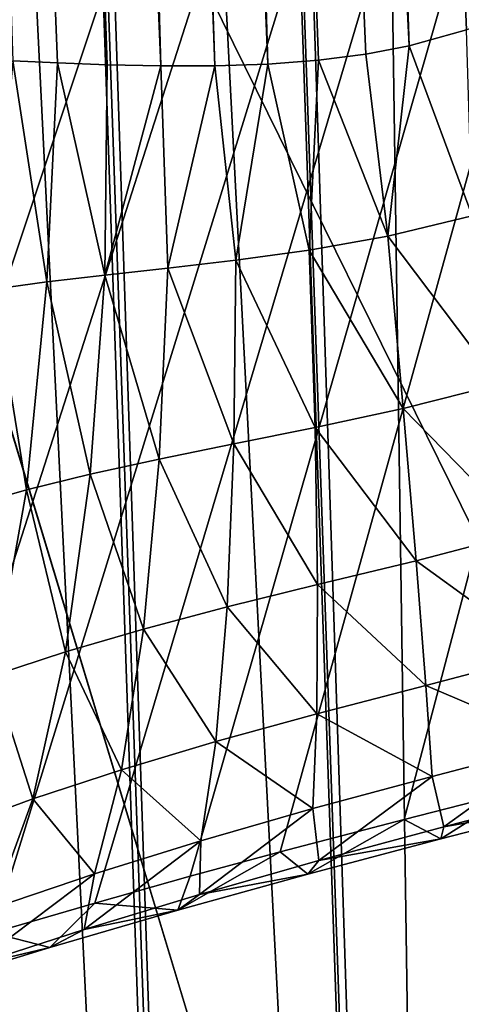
# Model space of a CAD drawing. Header units: millimetres. Extents: x -43.6 to 43.6, y -43.6 to 43.6.
# Tile 381 of 637: x -8.967 to -8.831, y 33.344 to 33.646. Entities that reach past the tile are written whole.
import ezdxf

# ---------------------------------------------------------------- set-up
doc = ezdxf.new("R2010")
doc.units = ezdxf.units.MM
doc.header["$LTSCALE"] = 52.148148
for name, color, linetype in [('150', 7, 'CONTINUOUS'), ('153', 7, 'CONTINUOUS'), ('162', 7, 'CONTINUOUS'), ('289', 7, 'CONTINUOUS'), ('380', 7, 'CONTINUOUS'), ('386', 7, 'CONTINUOUS')]:
    doc.layers.add(name, color=color, linetype=linetype)

msp = doc.modelspace()

# ---------------------------------------------------------------- linework, layer by layer
at = {"layer": '150', "linetype": 'Continuous'}
for points in [[(-8.17924, 35.94131, 23.93032), (-9.42874, 33.12963, 14.98488), (-10.46456, 35.34349, 23.93032), (-8.17924, 35.94131, 23.93032)], [(-9.42246, 33.14244, 15.02418), (-9.42874, 33.12963, 14.98488), (-8.17924, 35.94131, 23.93032), (-9.42246, 33.14244, 15.02418)], [(-9.41126, 33.1569, 15.06437), (-9.42246, 33.14244, 15.02418), (-8.17924, 35.94131, 23.93032), (-9.41126, 33.1569, 15.06437)], [(-9.39477, 33.17303, 15.10517), (-9.41126, 33.1569, 15.06437), (-8.17924, 35.94131, 23.93032), (-9.39477, 33.17303, 15.10517)], [(-9.38072, 33.18464, 15.13237), (-9.39477, 33.17303, 15.10517), (-8.17924, 35.94131, 23.93032), (-9.38072, 33.18464, 15.13237)], [(-9.36417, 33.19689, 15.15939), (-9.38072, 33.18464, 15.13237), (-8.17924, 35.94131, 23.93032), (-9.36417, 33.19689, 15.15939)], [(-9.34521, 33.20963, 15.18575), (-9.36417, 33.19689, 15.15939), (-8.17924, 35.94131, 23.93032), (-9.34521, 33.20963, 15.18575)], [(-9.32389, 33.22277, 15.21127), (-9.34521, 33.20963, 15.18575), (-8.17924, 35.94131, 23.93032), (-9.32389, 33.22277, 15.21127)], [(-9.30204, 33.23526, 15.23397), (-9.32389, 33.22277, 15.21127), (-8.17924, 35.94131, 23.93032), (-9.30204, 33.23526, 15.23397)], [(-9.30035, 33.2362, 15.23561), (-9.30204, 33.23526, 15.23397), (-8.17924, 35.94131, 23.93032), (-9.30035, 33.2362, 15.23561)], [(-9.27473, 33.24978, 15.25853), (-9.30035, 33.2362, 15.23561), (-8.17924, 35.94131, 23.93032), (-9.27473, 33.24978, 15.25853)], [(-9.24712, 33.26345, 15.27989), (-9.27473, 33.24978, 15.25853), (-8.17924, 35.94131, 23.93032), (-9.24712, 33.26345, 15.27989)], [(-9.21769, 33.27711, 15.29947), (-9.24712, 33.26345, 15.27989), (-8.17924, 35.94131, 23.93032), (-9.21769, 33.27711, 15.29947)], [(-9.18646, 33.29071, 15.31721), (-9.21769, 33.27711, 15.29947), (-8.17924, 35.94131, 23.93032), (-9.18646, 33.29071, 15.31721)], [(-9.15355, 33.30419, 15.33298), (-9.18646, 33.29071, 15.31721), (-8.17924, 35.94131, 23.93032), (-9.15355, 33.30419, 15.33298)], [(-9.1188, 33.31757, 15.34673), (-9.15355, 33.30419, 15.33298), (-8.17924, 35.94131, 23.93032), (-9.1188, 33.31757, 15.34673)], [(-9.08214, 33.33086, 15.35842), (-9.1188, 33.31757, 15.34673), (-8.17924, 35.94131, 23.93032), (-9.08214, 33.33086, 15.35842)], [(-9.0452, 33.34347, 15.36759), (-9.08214, 33.33086, 15.35842), (-8.17924, 35.94131, 23.93032), (-9.0452, 33.34347, 15.36759)], [(-9.00884, 33.3552, 15.37433), (-9.0452, 33.34347, 15.36759), (-8.17924, 35.94131, 23.93032), (-9.00884, 33.3552, 15.37433)], [(-8.97527, 33.36546, 15.37867), (-9.00884, 33.3552, 15.37433), (-8.17924, 35.94131, 23.93032), (-8.97527, 33.36546, 15.37867)], [(-8.94382, 33.37465, 15.38133), (-8.97527, 33.36546, 15.37867), (-8.17924, 35.94131, 23.93032), (-8.94382, 33.37465, 15.38133)], [(-8.91442, 33.38287, 15.38261), (-8.94382, 33.37465, 15.38133), (-8.17924, 35.94131, 23.93032), (-8.91442, 33.38287, 15.38261)], [(-8.88683, 33.39036, 15.38305), (-8.91442, 33.38287, 15.38261), (-8.17924, 35.94131, 23.93032), (-8.88683, 33.39036, 15.38305)], [(-8.84859, 33.40037, 15.38255), (-8.88683, 33.39036, 15.38305), (-8.17924, 35.94131, 23.93032), (-8.84859, 33.40037, 15.38255)], [(-8.81372, 33.40927, 15.3814), (-8.84859, 33.40037, 15.38255), (-8.17924, 35.94131, 23.93032), (-8.81372, 33.40927, 15.3814)]]:
    msp.add_3dface(points, dxfattribs=at)
at = {"layer": '153', "color": 2, "linetype": 'Continuous'}
for points in [[(-6.91836, 34.71758, 25.93032), (-9.17276, 34.19103, 25.93032), (-6.29734, 28.34869, 2.36968), (-6.91836, 34.71758, 25.93032)], [(-9.17276, 34.19103, 25.93032), (-11.38891, 33.51804, 25.93032), (-8.34962, 27.81336, 2.36968), (-9.17276, 34.19103, 25.93032)], [(-6.29734, 28.34869, 2.36968), (-9.17276, 34.19103, 25.93032), (-7.32823, 28.09979, 2.36968), (-6.29734, 28.34869, 2.36968)], [(-7.32823, 28.09979, 2.36968), (-9.17276, 34.19103, 25.93032), (-8.34962, 27.81336, 2.36968), (-7.32823, 28.09979, 2.36968)], [(-8.34962, 27.81336, 2.36968), (-11.38891, 33.51804, 25.93032), (-9.35983, 27.48989, 2.36968), (-8.34962, 27.81336, 2.36968)]]:
    msp.add_3dface(points, dxfattribs=at)
at = {"layer": '162', "linetype": 'Continuous'}
msp.add_3dface([(-7.70007, 34.46343, -4.5), (-8.76795, 32.31395, -4.5), (-8.87921, 35.5, -4.5), (-7.70007, 34.46343, -4.5)], dxfattribs=at)
at = {"layer": '289', "linetype": 'Continuous'}
for points in [[(-8.93683, 35.49799, -4.49326), (-8.83262, 32.31169, -4.49148), (-8.94388, 35.49774, -4.49148), (-8.93683, 35.49799, -4.49326)], [(-8.87921, 35.5, -4.5), (-8.83262, 32.31169, -4.49148), (-8.93683, 35.49799, -4.49326), (-8.87921, 35.5, -4.5)], [(-8.87921, 35.5, -4.5), (-8.76795, 32.31395, -4.5), (-8.83262, 32.31169, -4.49148), (-8.87921, 35.5, -4.5)], [(-9.00414, 35.49564, -4.46651), (-8.89544, 32.3095, -4.465), (-9.05287, 35.49394, -4.42974), (-9.00414, 35.49564, -4.46651)], [(-8.99913, 35.49581, -4.46932), (-8.89288, 32.30959, -4.46651), (-9.00414, 35.49564, -4.46651), (-8.99913, 35.49581, -4.46932)], [(-8.89288, 32.30959, -4.46651), (-8.89544, 32.3095, -4.465), (-9.00414, 35.49564, -4.46651), (-8.89288, 32.30959, -4.46651)], [(-8.94388, 35.49774, -4.49148), (-8.83402, 32.31164, -4.4911), (-8.99913, 35.49581, -4.46932), (-8.94388, 35.49774, -4.49148)], [(-8.83402, 32.31164, -4.4911), (-8.89288, 32.30959, -4.46651), (-8.99913, 35.49581, -4.46932), (-8.83402, 32.31164, -4.4911)], [(-8.83262, 32.31169, -4.49148), (-8.83402, 32.31164, -4.4911), (-8.94388, 35.49774, -4.49148), (-8.83262, 32.31169, -4.49148)], [(-9.05588, 35.49383, -4.42678), (-8.94777, 32.30767, -4.42357), (-9.09422, 35.49249, -4.37734), (-9.05588, 35.49383, -4.42678)], [(-8.94777, 32.30767, -4.42357), (-8.98433, 32.30639, -4.375), (-9.09422, 35.49249, -4.37734), (-8.94777, 32.30767, -4.42357)], [(-9.05287, 35.49394, -4.42974), (-8.94462, 32.30778, -4.42678), (-9.05588, 35.49383, -4.42678), (-9.05287, 35.49394, -4.42974)], [(-8.94462, 32.30778, -4.42678), (-8.94777, 32.30767, -4.42357), (-9.05588, 35.49383, -4.42678), (-8.94462, 32.30778, -4.42678)], [(-8.89544, 32.3095, -4.465), (-8.94462, 32.30778, -4.42678), (-9.05287, 35.49394, -4.42974), (-8.89544, 32.3095, -4.465)]]:
    msp.add_3dface(points, dxfattribs=at)
at = {"layer": '380', "linetype": 'Continuous'}
for points in [[(-8.98015, 35.82192, 14.97201), (-8.98598, 35.82164, 14.96969), (-8.90693, 33.63214, 15.04721), (-8.98015, 35.82192, 14.97201)], [(-8.955, 35.82309, 14.98018), (-8.98015, 35.82192, 14.97201), (-8.89062, 33.63271, 15.05309), (-8.955, 35.82309, 14.98018)], [(-8.89062, 33.63271, 15.05309), (-8.98015, 35.82192, 14.97201), (-8.90693, 33.63214, 15.04721), (-8.89062, 33.63271, 15.05309)], [(-8.92292, 35.82443, 14.98653), (-8.955, 35.82309, 14.98018), (-8.8471, 33.63829, 15.0628), (-8.92292, 35.82443, 14.98653)], [(-8.8471, 33.63829, 15.0628), (-8.955, 35.82309, 14.98018), (-8.86042, 33.63577, 15.06072), (-8.8471, 33.63829, 15.0628)], [(-8.86042, 33.63577, 15.06072), (-8.955, 35.82309, 14.98018), (-8.87501, 33.63391, 15.05755), (-8.86042, 33.63577, 15.06072)], [(-8.87501, 33.63391, 15.05755), (-8.955, 35.82309, 14.98018), (-8.89062, 33.63271, 15.05309), (-8.87501, 33.63391, 15.05755)], [(-8.81429, 33.64946, 15.06462), (-8.92292, 35.82443, 14.98653), (-8.82949, 33.64321, 15.06436), (-8.81429, 33.64946, 15.06462)], [(-8.82949, 33.64321, 15.06436), (-8.92292, 35.82443, 14.98653), (-8.8471, 33.63829, 15.0628), (-8.82949, 33.64321, 15.06436)], [(-9.01531, 35.82011, 14.95525), (-9.0425, 35.81853, 14.93709), (-8.94, 33.63247, 15.03101), (-9.01531, 35.82011, 14.95525)], [(-8.98598, 35.82164, 14.96969), (-9.01531, 35.82011, 14.95525), (-8.92353, 33.6321, 15.03983), (-8.98598, 35.82164, 14.96969)], [(-8.92353, 33.6321, 15.03983), (-9.01531, 35.82011, 14.95525), (-8.94, 33.63247, 15.03101), (-8.92353, 33.6321, 15.03983)], [(-8.90693, 33.63214, 15.04721), (-8.98598, 35.82164, 14.96969), (-8.92353, 33.6321, 15.03983), (-8.90693, 33.63214, 15.04721)], [(-8.94, 33.63247, 15.03101), (-9.0425, 35.81853, 14.93709), (-8.95525, 33.63306, 15.02134), (-8.94, 33.63247, 15.03101)], [(-8.95525, 33.63306, 15.02134), (-9.0425, 35.81853, 14.93709), (-8.969, 33.63373, 15.0112), (-8.95525, 33.63306, 15.02134)]]:
    msp.add_3dface(points, dxfattribs=at)
at = {"layer": '386', "linetype": 'Continuous'}
for points in [[(-8.82949, 33.64321, 15.06436), (-8.8471, 33.63829, 15.0628), (-8.82773, 33.58598, 15.07278), (-8.82949, 33.64321, 15.06436)], [(-8.86042, 33.63577, 15.06072), (-8.87501, 33.63391, 15.05755), (-8.85362, 33.57974, 15.07002), (-8.86042, 33.63577, 15.06072)], [(-8.8471, 33.63829, 15.0628), (-8.86042, 33.63577, 15.06072), (-8.85362, 33.57974, 15.07002), (-8.8471, 33.63829, 15.0628)], [(-8.82773, 33.58598, 15.07278), (-8.8471, 33.63829, 15.0628), (-8.85362, 33.57974, 15.07002), (-8.82773, 33.58598, 15.07278)], [(-8.95858, 33.56567, 15.02859), (-8.969, 33.63373, 15.0112), (-8.97489, 33.56347, 15.01663), (-8.95858, 33.56567, 15.02859)], [(-8.95525, 33.63306, 15.02134), (-8.969, 33.63373, 15.0112), (-8.95858, 33.56567, 15.02859), (-8.95525, 33.63306, 15.02134)], [(-8.94075, 33.56778, 15.03962), (-8.95525, 33.63306, 15.02134), (-8.95858, 33.56567, 15.02859), (-8.94075, 33.56778, 15.03962)], [(-8.94, 33.63247, 15.03101), (-8.95525, 33.63306, 15.02134), (-8.94075, 33.56778, 15.03962), (-8.94, 33.63247, 15.03101)], [(-8.92353, 33.6321, 15.03983), (-8.94, 33.63247, 15.03101), (-8.94075, 33.56778, 15.03962), (-8.92353, 33.6321, 15.03983)], [(-8.89062, 33.63271, 15.05309), (-8.90693, 33.63214, 15.04721), (-8.9004, 33.57242, 15.05806), (-8.89062, 33.63271, 15.05309)], [(-8.87783, 33.5755, 15.06499), (-8.89062, 33.63271, 15.05309), (-8.9004, 33.57242, 15.05806), (-8.87783, 33.5755, 15.06499)], [(-8.87501, 33.63391, 15.05755), (-8.89062, 33.63271, 15.05309), (-8.87783, 33.5755, 15.06499), (-8.87501, 33.63391, 15.05755)], [(-8.85362, 33.57974, 15.07002), (-8.87501, 33.63391, 15.05755), (-8.87783, 33.5755, 15.06499), (-8.85362, 33.57974, 15.07002)], [(-8.92136, 33.56995, 15.04951), (-8.92353, 33.6321, 15.03983), (-8.94075, 33.56778, 15.03962), (-8.92136, 33.56995, 15.04951)], [(-8.90693, 33.63214, 15.04721), (-8.92353, 33.6321, 15.03983), (-8.92136, 33.56995, 15.04951), (-8.90693, 33.63214, 15.04721)], [(-8.9004, 33.57242, 15.05806), (-8.90693, 33.63214, 15.04721), (-8.92136, 33.56995, 15.04951), (-8.9004, 33.57242, 15.05806)], [(-8.82773, 33.58598, 15.07278), (-8.85362, 33.57974, 15.07002), (-8.81933, 33.53429, 15.0939), (-8.82773, 33.58598, 15.07278)], [(-8.85362, 33.57974, 15.07002), (-8.87783, 33.5755, 15.06499), (-8.84893, 33.52679, 15.09144), (-8.85362, 33.57974, 15.07002)], [(-8.81933, 33.53429, 15.0939), (-8.85362, 33.57974, 15.07002), (-8.84893, 33.52679, 15.09144), (-8.81933, 33.53429, 15.0939)], [(-8.87783, 33.5755, 15.06499), (-8.9004, 33.57242, 15.05806), (-8.87605, 33.52096, 15.08659), (-8.87783, 33.5755, 15.06499)], [(-8.84893, 33.52679, 15.09144), (-8.87783, 33.5755, 15.06499), (-8.87605, 33.52096, 15.08659), (-8.84893, 33.52679, 15.09144)], [(-8.9004, 33.57242, 15.05806), (-8.92136, 33.56995, 15.04951), (-8.90101, 33.51593, 15.07982), (-8.9004, 33.57242, 15.05806)], [(-8.87605, 33.52096, 15.08659), (-8.9004, 33.57242, 15.05806), (-8.90101, 33.51593, 15.07982), (-8.87605, 33.52096, 15.08659)], [(-8.92136, 33.56995, 15.04951), (-8.94075, 33.56778, 15.03962), (-8.92403, 33.51122, 15.07146), (-8.92136, 33.56995, 15.04951)], [(-8.90101, 33.51593, 15.07982), (-8.92136, 33.56995, 15.04951), (-8.92403, 33.51122, 15.07146), (-8.90101, 33.51593, 15.07982)], [(-8.94075, 33.56778, 15.03962), (-8.95858, 33.56567, 15.02859), (-8.94526, 33.50655, 15.06179), (-8.94075, 33.56778, 15.03962)], [(-8.92403, 33.51122, 15.07146), (-8.94075, 33.56778, 15.03962), (-8.94526, 33.50655, 15.06179), (-8.92403, 33.51122, 15.07146)], [(-8.96483, 33.50173, 15.05103), (-8.97489, 33.56347, 15.01663), (-8.98281, 33.49666, 15.03937), (-8.96483, 33.50173, 15.05103)], [(-8.95858, 33.56567, 15.02859), (-8.97489, 33.56347, 15.01663), (-8.96483, 33.50173, 15.05103), (-8.95858, 33.56567, 15.02859)], [(-8.94526, 33.50655, 15.06179), (-8.95858, 33.56567, 15.02859), (-8.96483, 33.50173, 15.05103), (-8.94526, 33.50655, 15.06179)], [(-8.81933, 33.53429, 15.0939), (-8.84893, 33.52679, 15.09144), (-8.81176, 33.48858, 15.12618), (-8.81933, 33.53429, 15.0939)], [(-8.84893, 33.52679, 15.09144), (-8.87605, 33.52096, 15.08659), (-8.84499, 33.47993, 15.1242), (-8.84893, 33.52679, 15.09144)], [(-8.81176, 33.48858, 15.12618), (-8.84893, 33.52679, 15.09144), (-8.84499, 33.47993, 15.1242), (-8.81176, 33.48858, 15.12618)], [(-8.87605, 33.52096, 15.08659), (-8.90101, 33.51593, 15.07982), (-8.87526, 33.47258, 15.11981), (-8.87605, 33.52096, 15.08659)], [(-8.84499, 33.47993, 15.1242), (-8.87605, 33.52096, 15.08659), (-8.87526, 33.47258, 15.11981), (-8.84499, 33.47993, 15.1242)], [(-8.90101, 33.51593, 15.07982), (-8.92403, 33.51122, 15.07146), (-8.90309, 33.46572, 15.11357), (-8.90101, 33.51593, 15.07982)], [(-8.87526, 33.47258, 15.11981), (-8.90101, 33.51593, 15.07982), (-8.90309, 33.46572, 15.11357), (-8.87526, 33.47258, 15.11981)], [(-8.92403, 33.51122, 15.07146), (-8.94526, 33.50655, 15.06179), (-8.92885, 33.45891, 15.10579), (-8.92403, 33.51122, 15.07146)], [(-8.90309, 33.46572, 15.11357), (-8.92403, 33.51122, 15.07146), (-8.92885, 33.45891, 15.10579), (-8.90309, 33.46572, 15.11357)], [(-8.94526, 33.50655, 15.06179), (-8.96483, 33.50173, 15.05103), (-8.95278, 33.45192, 15.09673), (-8.94526, 33.50655, 15.06179)], [(-8.92885, 33.45891, 15.10579), (-8.94526, 33.50655, 15.06179), (-8.95278, 33.45192, 15.09673), (-8.92885, 33.45891, 15.10579)], [(-8.96483, 33.50173, 15.05103), (-8.98281, 33.49666, 15.03937), (-8.97506, 33.44462, 15.08658), (-8.96483, 33.50173, 15.05103)], [(-8.95278, 33.45192, 15.09673), (-8.96483, 33.50173, 15.05103), (-8.97506, 33.44462, 15.08658), (-8.95278, 33.45192, 15.09673)], [(-8.81176, 33.48858, 15.12618), (-8.84499, 33.47993, 15.1242), (-8.8054, 33.45117, 15.16799), (-8.81176, 33.48858, 15.12618)], [(-8.84499, 33.47993, 15.1242), (-8.87526, 33.47258, 15.11981), (-8.84198, 33.44153, 15.16663), (-8.84499, 33.47993, 15.1242)], [(-8.8054, 33.45117, 15.16799), (-8.84499, 33.47993, 15.1242), (-8.84198, 33.44153, 15.16663), (-8.8054, 33.45117, 15.16799)], [(-8.87526, 33.47258, 15.11981), (-8.90309, 33.46572, 15.11357), (-8.87548, 33.43282, 15.16298), (-8.87526, 33.47258, 15.11981)], [(-8.84198, 33.44153, 15.16663), (-8.87526, 33.47258, 15.11981), (-8.87548, 33.43282, 15.16298), (-8.84198, 33.44153, 15.16663)], [(-8.90309, 33.46572, 15.11357), (-8.92885, 33.45891, 15.10579), (-8.90654, 33.42431, 15.1576), (-8.90309, 33.46572, 15.11357)], [(-8.87548, 33.43282, 15.16298), (-8.90309, 33.46572, 15.11357), (-8.90654, 33.42431, 15.1576), (-8.87548, 33.43282, 15.16298)], [(-8.92885, 33.45891, 15.10579), (-8.95278, 33.45192, 15.09673), (-8.93559, 33.41566, 15.15076), (-8.92885, 33.45891, 15.10579)], [(-8.90654, 33.42431, 15.1576), (-8.92885, 33.45891, 15.10579), (-8.93559, 33.41566, 15.15076), (-8.90654, 33.42431, 15.1576)], [(-8.95278, 33.45192, 15.09673), (-8.97506, 33.44462, 15.08658), (-8.96292, 33.40666, 15.14266), (-8.95278, 33.45192, 15.09673)], [(-8.93559, 33.41566, 15.15076), (-8.95278, 33.45192, 15.09673), (-8.96292, 33.40666, 15.14266), (-8.93559, 33.41566, 15.15076)], [(-8.80058, 33.42394, 15.21723), (-8.8054, 33.45117, 15.16799), (-8.84198, 33.44153, 15.16663), (-8.80058, 33.42394, 15.21723)], [(-8.96292, 33.40666, 15.14266), (-8.97506, 33.44462, 15.08658), (-8.98876, 33.39721, 15.13343), (-8.96292, 33.40666, 15.14266)], [(-8.84006, 33.41353, 15.21659), (-8.84198, 33.44153, 15.16663), (-8.87548, 33.43282, 15.16298), (-8.84006, 33.41353, 15.21659)], [(-8.84006, 33.41353, 15.21659), (-8.80058, 33.42394, 15.21723), (-8.84198, 33.44153, 15.16663), (-8.84006, 33.41353, 15.21659)], [(-8.87672, 33.40368, 15.21392), (-8.87548, 33.43282, 15.16298), (-8.90654, 33.42431, 15.1576), (-8.87672, 33.40368, 15.21392)], [(-8.87672, 33.40368, 15.21392), (-8.84006, 33.41353, 15.21659), (-8.87548, 33.43282, 15.16298), (-8.87672, 33.40368, 15.21392)], [(-8.91119, 33.39382, 15.20969), (-8.90654, 33.42431, 15.1576), (-8.93559, 33.41566, 15.15076), (-8.91119, 33.39382, 15.20969)], [(-8.91119, 33.39382, 15.20969), (-8.87672, 33.40368, 15.21392), (-8.90654, 33.42431, 15.1576), (-8.91119, 33.39382, 15.20969)], [(-8.80058, 33.42394, 15.21723), (-8.84006, 33.41353, 15.21659), (-8.83648, 33.39809, 15.27161), (-8.80058, 33.42394, 15.21723)], [(-8.79604, 33.40867, 15.27135), (-8.80058, 33.42394, 15.21723), (-8.83648, 33.39809, 15.27161), (-8.79604, 33.40867, 15.27135)], [(-8.94391, 33.38366, 15.2041), (-8.93559, 33.41566, 15.15076), (-8.96292, 33.40666, 15.14266), (-8.94391, 33.38366, 15.2041)], [(-8.94391, 33.38366, 15.2041), (-8.91119, 33.39382, 15.20969), (-8.93559, 33.41566, 15.15076), (-8.94391, 33.38366, 15.2041)], [(-8.84006, 33.41353, 15.21659), (-8.87672, 33.40368, 15.21392), (-8.87485, 33.38776, 15.27026), (-8.84006, 33.41353, 15.21659)], [(-8.83648, 33.39809, 15.27161), (-8.84006, 33.41353, 15.21659), (-8.87485, 33.38776, 15.27026), (-8.83648, 33.39809, 15.27161)], [(-8.84859, 33.40037, 15.38255), (-8.81372, 33.40927, 15.3814), (-8.83731, 33.39443, 15.32873), (-8.84859, 33.40037, 15.38255)], [(-8.81372, 33.40927, 15.3814), (-8.79514, 33.4053, 15.3277), (-8.83731, 33.39443, 15.32873), (-8.81372, 33.40927, 15.3814)], [(-8.79604, 33.40867, 15.27135), (-8.83648, 33.39809, 15.27161), (-8.79514, 33.4053, 15.3277), (-8.79604, 33.40867, 15.27135)], [(-8.97518, 33.37304, 15.19726), (-8.96292, 33.40666, 15.14266), (-8.98876, 33.39721, 15.13343), (-8.97518, 33.37304, 15.19726)], [(-8.97518, 33.37304, 15.19726), (-8.94391, 33.38366, 15.2041), (-8.96292, 33.40666, 15.14266), (-8.97518, 33.37304, 15.19726)], [(-8.79514, 33.4053, 15.3277), (-8.83648, 33.39809, 15.27161), (-8.83731, 33.39443, 15.32873), (-8.79514, 33.4053, 15.3277)], [(-8.87672, 33.40368, 15.21392), (-8.91119, 33.39382, 15.20969), (-8.91159, 33.3773, 15.26767), (-8.87672, 33.40368, 15.21392)], [(-8.87485, 33.38776, 15.27026), (-8.87672, 33.40368, 15.21392), (-8.91159, 33.3773, 15.26767), (-8.87485, 33.38776, 15.27026)], [(-8.88683, 33.39036, 15.38305), (-8.84859, 33.40037, 15.38255), (-8.87827, 33.38354, 15.32857), (-8.88683, 33.39036, 15.38305)], [(-8.84859, 33.40037, 15.38255), (-8.83731, 33.39443, 15.32873), (-8.87827, 33.38354, 15.32857), (-8.84859, 33.40037, 15.38255)], [(-8.83648, 33.39809, 15.27161), (-8.87485, 33.38776, 15.27026), (-8.83731, 33.39443, 15.32873), (-8.83648, 33.39809, 15.27161)], [(-8.91119, 33.39382, 15.20969), (-8.94391, 33.38366, 15.2041), (-8.94707, 33.36652, 15.26392), (-8.91119, 33.39382, 15.20969)], [(-8.91159, 33.3773, 15.26767), (-8.91119, 33.39382, 15.20969), (-8.94707, 33.36652, 15.26392), (-8.91159, 33.3773, 15.26767)], [(-8.83731, 33.39443, 15.32873), (-8.87485, 33.38776, 15.27026), (-8.87827, 33.38354, 15.32857), (-8.83731, 33.39443, 15.32873)], [(-8.91442, 33.38287, 15.38261), (-8.88683, 33.39036, 15.38305), (-8.9183, 33.37244, 15.32743), (-8.91442, 33.38287, 15.38261)], [(-8.88683, 33.39036, 15.38305), (-8.87827, 33.38354, 15.32857), (-8.9183, 33.37244, 15.32743), (-8.88683, 33.39036, 15.38305)], [(-8.87485, 33.38776, 15.27026), (-8.91159, 33.3773, 15.26767), (-8.87827, 33.38354, 15.32857), (-8.87485, 33.38776, 15.27026)], [(-8.94391, 33.38366, 15.2041), (-8.97518, 33.37304, 15.19726), (-8.98155, 33.35529, 15.25899), (-8.94391, 33.38366, 15.2041)], [(-8.94707, 33.36652, 15.26392), (-8.94391, 33.38366, 15.2041), (-8.98155, 33.35529, 15.25899), (-8.94707, 33.36652, 15.26392)], [(-8.94382, 33.37465, 15.38133), (-8.91442, 33.38287, 15.38261), (-8.9183, 33.37244, 15.32743), (-8.94382, 33.37465, 15.38133)], [(-8.87827, 33.38354, 15.32857), (-8.91159, 33.3773, 15.26767), (-8.9183, 33.37244, 15.32743), (-8.87827, 33.38354, 15.32857)], [(-8.91159, 33.3773, 15.26767), (-8.94707, 33.36652, 15.26392), (-8.9183, 33.37244, 15.32743), (-8.91159, 33.3773, 15.26767)], [(-8.97527, 33.36546, 15.37867), (-8.94382, 33.37465, 15.38133), (-8.95764, 33.36099, 15.32525), (-8.97527, 33.36546, 15.37867)], [(-8.94382, 33.37465, 15.38133), (-8.9183, 33.37244, 15.32743), (-8.95764, 33.36099, 15.32525), (-8.94382, 33.37465, 15.38133)], [(-8.9183, 33.37244, 15.32743), (-8.94707, 33.36652, 15.26392), (-8.95764, 33.36099, 15.32525), (-8.9183, 33.37244, 15.32743)], [(-8.94707, 33.36652, 15.26392), (-8.98155, 33.35529, 15.25899), (-8.95764, 33.36099, 15.32525), (-8.94707, 33.36652, 15.26392)], [(-8.97527, 33.36546, 15.37867), (-8.95764, 33.36099, 15.32525), (-8.99648, 33.3491, 15.32188), (-8.97527, 33.36546, 15.37867)], [(-8.95764, 33.36099, 15.32525), (-8.98155, 33.35529, 15.25899), (-8.99648, 33.3491, 15.32188), (-8.95764, 33.36099, 15.32525)]]:
    msp.add_3dface(points, dxfattribs=at)

doc.saveas('drawing.dxf')
